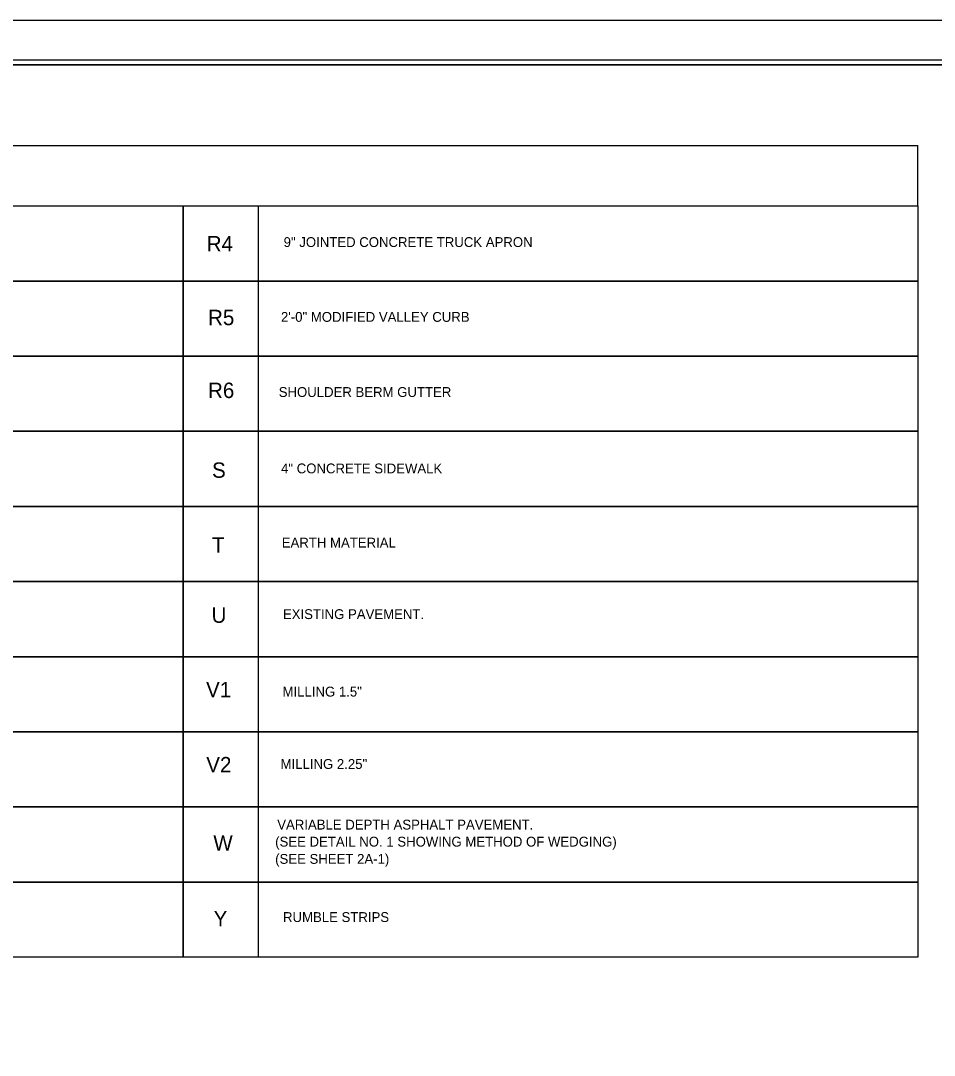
# Model space of a CAD drawing. Extents: x 1640342 to 1730599, y 538663 to 843747.
# Drawn here: x 1730008.3 to 1730101.1, y 540250.8 to 540355.9 of the extents above; entities that cross this region are included whole.
import ezdxf

# ---------------------------------------------------------------- set-up
doc = ezdxf.new("R2010")
doc.units = 0
for name, color, linetype in [('Default', 7, 'Continuous'), ('Prop Pavement Schedule Description CELL', 7, 'Continuous'), ('Sheet Plan CELL', 7, 'Continuous'), ('Sheet Plot Border Inside CELL', 7, 'Continuous'), ('Sheet Plot Border Outside CELL', 7, 'Continuous')]:
    doc.layers.add(name, color=color, linetype=linetype)

msp = doc.modelspace()

# ---------------------------------------------------------------- linework, layer by layer
at = {"layer": 'Default'}
for p, q in [((1729875.62, 540343.23), (1730099.44, 540343.23)), ((1730099.44, 540337.1), (1730099.44, 540343.23)), ((1729875.62, 540337.1), (1730013.83, 540337.1))]:
    msp.add_line(p, q, dxfattribs=at)
at = {"layer": 'Prop Pavement Schedule Description CELL'}
for points in [[(1729957.85, 540329.47), (1729950.22, 540329.47), (1729950.22, 540337.1), (1730024.83, 540337.1), (1730024.83, 540329.47), (1729957.85, 540329.47), (1729957.85, 540337.1)], [(1730032.46, 540329.47), (1730024.83, 540329.47), (1730024.83, 540337.1), (1730099.44, 540337.1), (1730099.44, 540329.47), (1730032.46, 540329.47), (1730032.46, 540337.1)], [(1729957.85, 540321.84), (1729950.22, 540321.84), (1729950.22, 540329.47), (1730024.83, 540329.47), (1730024.83, 540321.84), (1729957.85, 540321.84), (1729957.85, 540329.47)], [(1730032.46, 540321.84), (1730024.83, 540321.84), (1730024.83, 540329.47), (1730099.44, 540329.47), (1730099.44, 540321.84), (1730032.46, 540321.84), (1730032.46, 540329.47)], [(1729957.85, 540314.21), (1729950.22, 540314.21), (1729950.22, 540321.84), (1730024.83, 540321.84), (1730024.83, 540314.21), (1729957.85, 540314.21), (1729957.85, 540321.84)], [(1730032.46, 540314.21), (1730024.83, 540314.21), (1730024.83, 540321.84), (1730099.44, 540321.84), (1730099.44, 540314.21), (1730032.46, 540314.21), (1730032.46, 540321.84)], [(1729957.85, 540306.58), (1729950.22, 540306.58), (1729950.22, 540314.21), (1730024.83, 540314.21), (1730024.83, 540306.58), (1729957.85, 540306.58), (1729957.85, 540314.21)], [(1730032.46, 540306.58), (1730024.83, 540306.58), (1730024.83, 540314.21), (1730099.44, 540314.21), (1730099.44, 540306.58), (1730032.46, 540306.58), (1730032.46, 540314.21)], [(1729957.85, 540298.95), (1729950.22, 540298.95), (1729950.22, 540306.58), (1730024.83, 540306.58), (1730024.83, 540298.95), (1729957.85, 540298.95), (1729957.85, 540306.58)], [(1730032.46, 540298.95), (1730024.83, 540298.95), (1730024.83, 540306.58), (1730099.44, 540306.58), (1730099.44, 540298.95), (1730032.46, 540298.95), (1730032.46, 540306.58)], [(1729957.85, 540291.32), (1729950.22, 540291.32), (1729950.22, 540298.95), (1730024.83, 540298.95), (1730024.83, 540291.32), (1729957.85, 540291.32), (1729957.85, 540298.95)], [(1730032.46, 540291.32), (1730024.83, 540291.32), (1730024.83, 540298.95), (1730099.44, 540298.95), (1730099.44, 540291.32), (1730032.46, 540291.32), (1730032.46, 540298.95)], [(1729957.85, 540283.69), (1729950.22, 540283.69), (1729950.22, 540291.32), (1730024.83, 540291.32), (1730024.83, 540283.69), (1729957.85, 540283.69), (1729957.85, 540291.32)], [(1730032.46, 540283.69), (1730024.83, 540283.69), (1730024.83, 540291.32), (1730099.44, 540291.32), (1730099.44, 540283.69), (1730032.46, 540283.69), (1730032.46, 540291.32)], [(1729957.85, 540276.06), (1729950.22, 540276.06), (1729950.22, 540283.69), (1730024.83, 540283.69), (1730024.83, 540276.06), (1729957.85, 540276.06), (1729957.85, 540283.69)], [(1730032.46, 540276.06), (1730024.83, 540276.06), (1730024.83, 540283.69), (1730099.44, 540283.69), (1730099.44, 540276.06), (1730032.46, 540276.06), (1730032.46, 540283.69)], [(1729957.85, 540268.43), (1729950.22, 540268.43), (1729950.22, 540276.06), (1730024.83, 540276.06), (1730024.83, 540268.43), (1729957.85, 540268.43), (1729957.85, 540276.06)], [(1730032.46, 540268.43), (1730024.83, 540268.43), (1730024.83, 540276.06), (1730099.44, 540276.06), (1730099.44, 540268.43), (1730032.46, 540268.43), (1730032.46, 540276.06)], [(1729957.85, 540260.8), (1729950.22, 540260.8), (1729950.22, 540268.43), (1730024.83, 540268.43), (1730024.83, 540260.8), (1729957.85, 540260.8), (1729957.85, 540268.43)], [(1730032.46, 540260.8), (1730024.83, 540260.8), (1730024.83, 540268.43), (1730099.44, 540268.43), (1730099.44, 540260.8), (1730032.46, 540260.8), (1730032.46, 540268.43)]]:
    msp.add_lwpolyline(points, dxfattribs=at)
at = {"layer": 'Sheet Plan CELL'}
for points in [[(1730174, 540351.42), (1729873.99, 540351.42), (1729873.99, 540141.42), (1730173.99, 540141.42)], [(1729873.99, 540141.42), (1729873.99, 540351.41), (1730133.98, 540351.42), (1730133.99, 540321.41), (1730173.99, 540321.41), (1730173.99, 540141.42)]]:
    msp.add_lwpolyline(points, close=True, dxfattribs=at)
at = {"layer": 'Sheet Plot Border Inside CELL'}
msp.add_lwpolyline([(1729843.29, 540140.92), (1730176.49, 540140.92), (1730176.49, 540351.92), (1729843.29, 540351.92)], close=True, dxfattribs=at)
at = {"layer": 'Sheet Plot Border Outside CELL'}
msp.add_lwpolyline([(1729840.69, 540136.92), (1730177.39, 540136.92), (1730177.39, 540355.92), (1729840.69, 540355.92)], close=True, dxfattribs=at)

# ---------------------------------------------------------------- texts
at = {"layer": 'Default'}
for s, height, p in [('R4', 1.562, (1730027.22, 540332.49)), ('9" JOINTED CONCRETE TRUCK APRON', 1, (1730035.03, 540332.93)), ('R5', 1.562, (1730027.35, 540324.99)), ('2\'-0" MODIFIED VALLEY CURB', 1, (1730034.76, 540325.33)), ('R6', 1.562, (1730027.35, 540317.59)), ('SHOULDER BERM GUTTER', 1, (1730034.53, 540317.7)), ('S', 1.56, (1730027.76, 540309.49)), ('4" CONCRETE SIDEWALK', 1, (1730034.77, 540309.94)), ('T', 1.56, (1730027.75, 540301.89)), ('EARTH MATERIAL', 1, (1730034.84, 540302.4)), ('U', 1.56, (1730027.71, 540294.76)), ('EXISTING PAVEMENT.', 1, (1730034.96, 540295.14)), ('V1', 1.562, (1730027.15, 540287.2)), ('MILLING 1.5"', 1, (1730034.92, 540287.27)), ('V2', 1.562, (1730027.17, 540279.57)), ('MILLING 2.25"', 1, (1730034.72, 540279.92)), ('VARIABLE DEPTH ASPHALT PAVEMENT.', 1, (1730034.38, 540273.76)), ('W', 1.56, (1730027.89, 540271.62)), ('(SEE DETAIL NO. 1 SHOWING METHOD OF WEDGING)', 1, (1730034.17, 540272.03)), ('(SEE SHEET 2A-1)', 1, (1730034.17, 540270.28)), ('Y', 1.56, (1730027.92, 540263.94)), ('RUMBLE STRIPS', 1, (1730034.97, 540264.37))]:
    msp.add_text(s, height=height, dxfattribs=at).set_placement(p)

doc.saveas('drawing.dxf')
